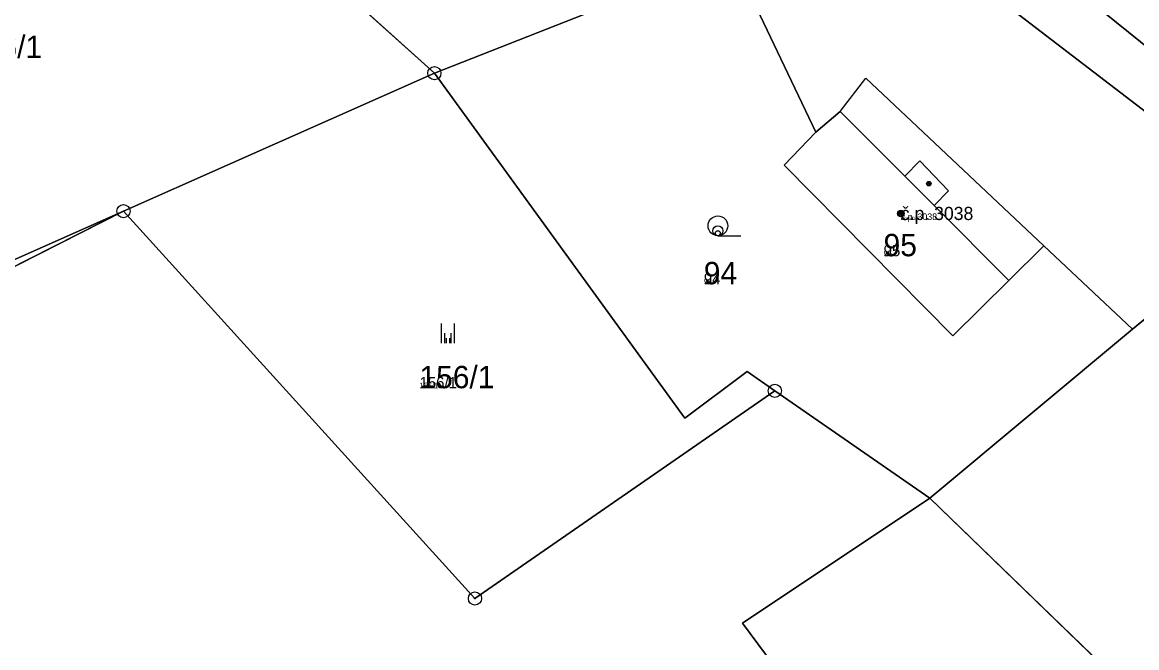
# Model space of a CAD drawing. Extents: x -759873 to -758487, y -975024 to -973516.
# Drawn here: x -759517.7 to -759433, y -974275.7 to -974228.2 of the extents above; entities that cross this region are included whole.
import ezdxf

# ---------------------------------------------------------------- set-up
doc = ezdxf.new("R2010")
doc.units = 0
for name, color, linetype in [('KAT_02_hranice parcel', 7, 'Continuous'), ('KAT_03_1000_st čísla parcelní', 7, 'Continuous'), ('KAT_03_1000_čísla parcelní', 7, 'Continuous'), ('KAT_03_1000_čísla popisná', 7, 'Continuous'), ('KAT_03_250_st čísla parcelní', 7, 'Continuous'), ('KAT_03_250_čísla parcelní', 7, 'Continuous'), ('KAT_03_250_čísla popisná', 7, 'Continuous'), ('KAT_03_500_st čísla parcelní', 7, 'Continuous'), ('KAT_03_500_čísla parcelní', 7, 'Continuous'), ('KAT_03_500_čísla popisná', 7, 'Continuous'), ('KAT_04_vnitřní kresba', 7, 'Continuous'), ('KAT_05_1000_značky kultur', 7, 'Continuous'), ('KAT_05_250_značky kultur', 7, 'Continuous'), ('KAT_05_500_značky kultur', 7, 'Continuous'), ('KAT_07_1000_značky budov', 7, 'Continuous'), ('KAT_07_250_značky budov', 7, 'Continuous'), ('KAT_07_500_značky budov', 7, 'Continuous'), ('KAT_11_značky bodu BP', 7, 'Continuous'), ('KAT_14_plocha_budovy', 7, 'Continuous'), ('KAT_14_plocha_pozemek', 7, 'Continuous')]:
    doc.layers.add(name, color=color, linetype=linetype)

msp = doc.modelspace()

# ---------------------------------------------------------------- linework, layer by layer
at = {"layer": 'KAT_02_hranice parcel'}
for p, q in [((-759486.37, -974232.07), (-759515.75, -974205.6)), ((-759453.16, -974219.06), (-759423.45, -974241.84)), ((-759486.37, -974232.07), (-759472.9, -974226.79)), ((-759509.98, -974242.55), (-759486.37, -974232.07)), ((-759559.61, -974267.71), (-759509.98, -974242.55)), ((-759527.72, -974250.43), (-759509.98, -974242.55)), ((-759433.37, -974251.51), (-759428.09, -974247.17)), ((-759448.76, -974264.33), (-759433.37, -974251.51)), ((-759460.52, -974256.19), (-759448.76, -974264.33)), ((-759448.76, -974264.33), (-759430.3, -974282.17))]:
    msp.add_line(p, q, dxfattribs=at)
for points in [[(-759364.9, -974257.48), (-759377.53, -974251.74), (-759398.81, -974242.81), (-759413.25, -974238.25), (-759428.19, -974233.35), (-759448.25, -974217.2)], [(-759433.37, -974251.51), (-759440.09, -974245.19), (-759442.74, -974247.8), (-759447, -974252), (-759459.8, -974239.06), (-759457.41, -974236.54), (-759463.77, -974223.21)], [(-759486.37, -974232.07), (-759467.35, -974258.27), (-759462.62, -974254.73), (-759460.52, -974256.19)], [(-759509.98, -974242.55), (-759483.29, -974271.95), (-759460.52, -974256.19)], [(-759447.61, -974294.52), (-759462.98, -974273.82), (-759448.76, -974264.33)]]:
    msp.add_lwpolyline(points, dxfattribs=at)
at = {"layer": 'KAT_03_1000_čísla popisná'}
msp.add_circle((-759450.95, -974242.72), 0.25, dxfattribs=at)
at = {"layer": 'KAT_03_250_čísla popisná'}
msp.add_circle((-759450.95, -974242.72), 0.0625, dxfattribs=at)
at = {"layer": 'KAT_03_500_čísla popisná'}
msp.add_circle((-759450.95, -974242.72), 0.125, dxfattribs=at)
at = {"layer": 'KAT_04_vnitřní kresba'}
for p, q in [((-759455.57, -974234.99), (-759453.62, -974232.46)), ((-759453.62, -974232.46), (-759440.09, -974245.19)), ((-759457.41, -974236.54), (-759455.57, -974234.99)), ((-759455.57, -974234.99), (-759450.66, -974239.89)), ((-759450.66, -974239.89), (-759449.5, -974238.73)), ((-759449.5, -974238.73), (-759447.32, -974241)), ((-759450.66, -974239.89), (-759448.43, -974242.12)), ((-759448.43, -974242.12), (-759447.32, -974241)), ((-759448.43, -974242.12), (-759442.74, -974247.8))]:
    msp.add_line(p, q, dxfattribs=at)
at = {"layer": 'KAT_05_1000_značky kultur'}
for p, q in [((-759464.843, -974244.41), (-759463.093, -974244.41)), ((-759485.841, -974252.57), (-759485.841, -974251.07)), ((-759484.84, -974252.57), (-759484.84, -974251.07))]:
    msp.add_line(p, q, dxfattribs=at)
msp.add_circle((-759464.843, -974243.66), 0.75, dxfattribs=at)
at = {"layer": 'KAT_05_250_značky kultur'}
for p, q in [((-759464.848, -974244.41), (-759464.411, -974244.41)), ((-759485.458, -974252.57), (-759485.458, -974252.195)), ((-759485.208, -974252.57), (-759485.208, -974252.195))]:
    msp.add_line(p, q, dxfattribs=at)
msp.add_circle((-759464.848, -974244.222), 0.187, dxfattribs=at)
at = {"layer": 'KAT_05_500_značky kultur'}
for p, q in [((-759464.846, -974244.41), (-759463.971, -974244.41)), ((-759485.586, -974252.57), (-759485.586, -974251.82)), ((-759485.085, -974252.57), (-759485.085, -974251.82))]:
    msp.add_line(p, q, dxfattribs=at)
msp.add_circle((-759464.846, -974244.035), 0.375, dxfattribs=at)
at = {"layer": 'KAT_07_1000_značky budov'}
for centre in [(-759448.827, -974240.459), (-759450.957, -974242.719)]:
    msp.add_circle(centre, 0.175, dxfattribs=at)
at = {"layer": 'KAT_07_250_značky budov'}
for centre in [(-759448.822, -974240.46), (-759450.952, -974242.72)]:
    msp.add_circle(centre, 0.0437, dxfattribs=at)
at = {"layer": 'KAT_07_500_značky budov'}
for centre in [(-759448.823, -974240.46), (-759450.953, -974242.72)]:
    msp.add_circle(centre, 0.0875, dxfattribs=at)
at = {"layer": 'KAT_11_značky bodu BP'}
for centre, radius in [((-759486.37, -974232.07), 0.5), ((-759486.37, -974232.07), 0.0303), ((-759509.98, -974242.55), 0.5), ((-759509.98, -974242.55), 0.0303), ((-759460.52, -974256.19), 0.5), ((-759460.52, -974256.19), 0.0303), ((-759483.29, -974271.95), 0.5), ((-759483.29, -974271.95), 0.0303)]:
    msp.add_circle(centre, radius, dxfattribs=at)
at = {"layer": 'KAT_14_plocha_budovy'}
msp.add_lwpolyline([(-759459.8, -974239.06), (-759447, -974252), (-759442.74, -974247.8), (-759448.43, -974242.12), (-759450.66, -974239.89), (-759455.57, -974234.99), (-759457.41, -974236.54)], close=True, dxfattribs=at)
at = {"layer": 'KAT_14_plocha_pozemek'}
for points in [[(-759593.11, -974016.5), (-759592.85, -974058.75), (-759592.59, -974066.4), (-759592.39, -974072.39), (-759589.64, -974081.94), (-759586.56, -974092.63), (-759585.13, -974095.53), (-759574.33, -974119.77), (-759570.22, -974124.01), (-759564.64, -974129.76), (-759561.39, -974133.11), (-759541.24, -974146.86), (-759540.34, -974147.48), (-759526.16, -974158.85), (-759523.66, -974161.11), (-759516.52, -974167.59), (-759486.83, -974191.58), (-759468.95, -974205.58), (-759465.22, -974208.76), (-759464.16, -974209.67), (-759453.16, -974219.06), (-759423.45, -974241.84)], [(-759428.19, -974233.35), (-759448.25, -974217.2), (-759461.7, -974206.38), (-759466.62, -974201.75), (-759468.82, -974199.68), (-759511.82, -974164.15), (-759531.21, -974148.13), (-759528.87, -974145.44), (-759533.76, -974140.65), (-759536.57, -974142.47), (-759537.72, -974143.21), (-759544.16, -974139.71), (-759568.77, -974119), (-759581.81, -974091.52), (-759587.88, -974071.09), (-759587.42, -974054.22), (-759584.71, -974017.13)]]:
    msp.add_lwpolyline(points, dxfattribs=at)
for points in [[(-759397.78, -974228.02), (-759403.67, -974221.73), (-759411.44, -974216.42), (-759427.02, -974207.16), (-759417.13, -974198.96), (-759416.57, -974197.82), (-759409.11, -974182.46), (-759411.13, -974183.35), (-759411.55, -974185.84), (-759421.6, -974198.71), (-759430.32, -974203.35), (-759439.36, -974211.8), (-759441.1, -974209.74), (-759448.25, -974217.2), (-759428.19, -974233.35), (-759413.25, -974238.25), (-759398.81, -974242.81), (-759377.53, -974251.74), (-759364.9, -974257.48), (-759382.06, -974240.25)], [(-759468.36, -974219.39), (-759469.11, -974218.15), (-759470.31, -974217.85), (-759471.89, -974217.45), (-759472.77, -974216.57), (-759477.5, -974221.29), (-759483.46, -974215.43), (-759485.89, -974213.05), (-759486.98, -974213.01), (-759489.51, -974215.33), (-759495.11, -974209.31), (-759492.31, -974206.74), (-759494.62, -974204.47), (-759497.17, -974201.56), (-759496.9, -974202.17), (-759503.11, -974205.05), (-759504.35, -974201.88), (-759502.97, -974201.27), (-759504.06, -974200.98), (-759515.75, -974205.6), (-759486.37, -974232.07), (-759472.9, -974226.79), (-759471.2, -974220.97)], [(-759527.8, -974250.25), (-759527.72, -974250.43), (-759509.98, -974242.55), (-759486.37, -974232.07), (-759515.75, -974205.6), (-759523.59, -974208.74), (-759535.23, -974213.18), (-759542.23, -974215.85), (-759542.09, -974216.18)], [(-759428.09, -974247.17), (-759427.72, -974246.75), (-759423.45, -974241.84), (-759453.16, -974219.06), (-759463.77, -974223.21), (-759457.41, -974236.54), (-759459.8, -974239.06), (-759447, -974252), (-759442.74, -974247.8), (-759440.09, -974245.19), (-759433.37, -974251.51)], [(-759462.62, -974254.73), (-759460.52, -974256.19), (-759448.76, -974264.33), (-759433.37, -974251.51), (-759440.09, -974245.19), (-759442.74, -974247.8), (-759447, -974252), (-759459.8, -974239.06), (-759457.41, -974236.54), (-759463.77, -974223.21), (-759472.9, -974226.79), (-759486.37, -974232.07), (-759467.35, -974258.27)], [(-759460.52, -974256.19), (-759462.62, -974254.73), (-759467.35, -974258.27), (-759486.37, -974232.07), (-759509.98, -974242.55), (-759483.29, -974271.95)], [(-759559.61, -974267.71), (-759509.98, -974242.55), (-759527.72, -974250.43), (-759537.89, -974254.95), (-759560.63, -974266.05)], [(-759448.76, -974264.33), (-759460.52, -974256.19), (-759483.29, -974271.95), (-759509.98, -974242.55), (-759559.61, -974267.71), (-759536.23, -974305.98), (-759544.63, -974310.86), (-759522.61, -974371.99), (-759519.79, -974382.47), (-759487.67, -974359.38), (-759497.58, -974331.91), (-759511.16, -974313.85), (-759527.67, -974300.38), (-759520.63, -974296.98), (-759493.42, -974330.01), (-759480.96, -974353.46), (-759457.67, -974303.85), (-759447.61, -974294.52), (-759462.98, -974273.82)], [(-759430.3, -974282.17), (-759427.48, -974283.47), (-759408.33, -974273.42), (-759409.03, -974272.84), (-759413.32, -974266.17), (-759417.89, -974269.62), (-759421.73, -974265.62), (-759427.28, -974259.86), (-759421.79, -974253.98), (-759425.09, -974250.16), (-759428.09, -974247.17), (-759433.37, -974251.51), (-759448.76, -974264.33)], [(-759430.3, -974282.17), (-759448.76, -974264.33), (-759462.98, -974273.82), (-759447.61, -974294.52), (-759446.67, -974293.65)]]:
    msp.add_lwpolyline(points, close=True, dxfattribs=at)

# ---------------------------------------------------------------- texts
at = {"layer": 'KAT_03_1000_st čísla parcelní'}
msp.add_text('95', height=1.7, dxfattribs=at).set_placement((-759452.26, -974245.97))
at = {"layer": 'KAT_03_1000_čísla parcelní'}
for s, p in [('86/1', (-759520.58, -974230.919)), ('94', (-759465.91, -974248.1)), ('156/1', (-759487.5, -974255.99))]:
    msp.add_text(s, height=1.7, dxfattribs=at).set_placement(p)
at = {"layer": 'KAT_03_1000_čísla popisná'}
msp.add_text('č.p. 3038', height=1, dxfattribs=at).set_placement((-759450.95, -974243.22))
at = {"layer": 'KAT_03_250_st čísla parcelní'}
msp.add_text('95', height=0.425, dxfattribs=at).set_placement((-759452.26, -974245.97))
at = {"layer": 'KAT_03_250_čísla parcelní'}
for s, p in [('94', (-759465.91, -974248.1)), ('156/1', (-759487.5, -974255.99))]:
    msp.add_text(s, height=0.425, dxfattribs=at).set_placement(p)
at = {"layer": 'KAT_03_250_čísla popisná'}
msp.add_text('č.p. 3038', height=0.25, dxfattribs=at).set_placement((-759450.95, -974243.22))
at = {"layer": 'KAT_03_500_st čísla parcelní'}
msp.add_text('95', height=0.85, dxfattribs=at).set_placement((-759452.26, -974245.97))
at = {"layer": 'KAT_03_500_čísla parcelní'}
for s, p in [('94', (-759465.91, -974248.1)), ('156/1', (-759487.5, -974255.99))]:
    msp.add_text(s, height=0.85, dxfattribs=at).set_placement(p)
at = {"layer": 'KAT_03_500_čísla popisná'}
msp.add_text('č.p. 3038', height=0.5, dxfattribs=at).set_placement((-759450.95, -974243.22))

doc.saveas('drawing.dxf')
